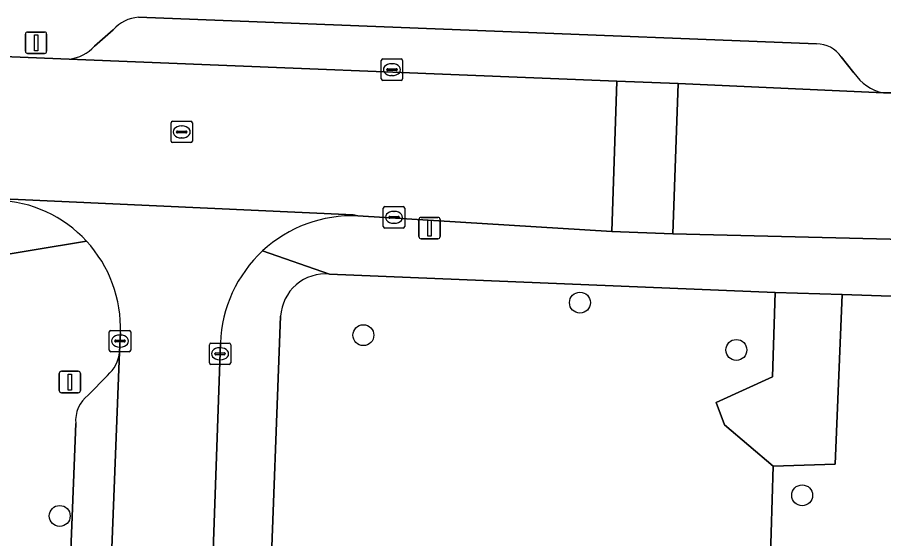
# Model space of a CAD drawing. Extents: x 161354 to 162026, y 386504 to 387460.
# Drawn here: x 161581.08 to 161621.58, y 387027.53 to 387051.91 of the extents above; entities that cross this region are included whole.
import ezdxf

# ---------------------------------------------------------------- set-up
doc = ezdxf.new("R2010")
doc.units = 0
for name, color, linetype in [('IMGEO_Boom', 7, 'Continuous'), ('IMGEO_Groenvoorziening', 7, 'Continuous'), ('IMGEO_Kolk', 7, 'Continuous'), ('IMGEO_Lichtmast', 7, 'Continuous'), ('IMGEO_Parkeervlak_open', 7, 'Continuous'), ('IMGEO_Rijbaan_lokaal_open', 7, 'Continuous'), ('IMGEO_Rioolput', 7, 'Continuous'), ('IMGEO_Voetpad_open', 7, 'Continuous')]:
    doc.layers.add(name, color=color, linetype=linetype)

msp = doc.modelspace()

# ---------------------------------------------------------------- linework, layer by layer
at = {"layer": 'IMGEO_Boom'}
for centre in [(161607.378, 387038.565), (161597.254, 387037.044), (161614.69, 387036.353), (161617.766, 387029.554), (161583.058, 387028.588)]:
    msp.add_circle(centre, 0.489, dxfattribs=at)
at = {"layer": 'IMGEO_Groenvoorziening'}
for points in [[(161616.414, 387030.911), (161614.129, 387032.846), (161613.75, 387033.892), (161616.381, 387035.102), (161616.505, 387039.041), (161595.674, 387039.899)], [(161593.384, 387037.931), (161592.862, 387024.247), (161595.709, 387024.261), (161596.972, 387024.714), (161598.502, 387022.32), (161601.199, 387021.802), (161604.264, 387020.353), (161611.08, 387020.252), (161613.923, 387021.167), (161615.091, 387023.044), (161616.263, 387026.241), (161616.414, 387030.911)]]:
    msp.add_lwpolyline(points, dxfattribs=at)
msp.add_lwpolyline([(161622.376, 387038.848), (161619.64, 387038.939), (161619.31, 387031.014), (161616.414, 387030.911), (161616.263, 387026.241), (161615.091, 387023.044), (161613.923, 387021.167), (161611.08, 387020.252), (161604.264, 387020.353), (161601.199, 387021.802), (161598.502, 387022.32), (161596.85, 387021.3), (161592.752, 387021.38), (161592.613, 387017.724), (161617.166, 387016.808), (161617.094, 387015.347), (161621.592, 387015.198)], close=True, dxfattribs=at)
msp.add_arc((161595.477, 387037.812), 2.096, 84.6047, 176.7461, dxfattribs=at)
at = {"layer": 'IMGEO_Kolk'}
for p, q in [((161598.088, 387049.037), (161598.088, 387049.889)), ((161598.163, 387049.963), (161599.015, 387049.963)), ((161599.089, 387049.889), (161599.089, 387049.037)), ((161598.347, 387049.457), (161598.347, 387049.469)), ((161598.785, 387049.42), (161598.387, 387049.42)), ((161598.39, 387049.506), (161598.788, 387049.506)), ((161598.576, 387049.743), (161598.601, 387049.743)), ((161598.831, 387049.469), (161598.831, 387049.457)), ((161599.015, 387048.963), (161598.163, 387048.963)), ((161598.599, 387049.183), (161598.574, 387049.183)), ((161598.185, 387042.13), (161598.185, 387042.982)), ((161598.26, 387043.056), (161599.112, 387043.056)), ((161599.186, 387042.982), (161599.186, 387042.13)), ((161598.444, 387042.55), (161598.444, 387042.562)), ((161598.882, 387042.513), (161598.484, 387042.513)), ((161598.487, 387042.599), (161598.885, 387042.599)), ((161598.673, 387042.836), (161598.698, 387042.836)), ((161598.928, 387042.562), (161598.928, 387042.55)), ((161599.112, 387042.056), (161598.26, 387042.056)), ((161598.696, 387042.276), (161598.671, 387042.276)), ((161585.375, 387036.344), (161585.375, 387037.196)), ((161585.45, 387037.27), (161586.302, 387037.27)), ((161586.376, 387037.196), (161586.376, 387036.344)), ((161585.677, 387036.813), (161586.075, 387036.813)), ((161585.863, 387037.05), (161585.888, 387037.05)), ((161585.634, 387036.764), (161585.634, 387036.776)), ((161586.072, 387036.727), (161585.674, 387036.727)), ((161585.886, 387036.49), (161585.861, 387036.49)), ((161586.118, 387036.776), (161586.118, 387036.764)), ((161590.052, 387035.748), (161590.052, 387036.6)), ((161590.127, 387036.674), (161590.979, 387036.674)), ((161590.54, 387036.454), (161590.565, 387036.454)), ((161591.053, 387036.6), (161591.053, 387035.748)), ((161586.302, 387036.27), (161585.45, 387036.27)), ((161590.311, 387036.168), (161590.311, 387036.18)), ((161590.749, 387036.131), (161590.351, 387036.131)), ((161590.354, 387036.217), (161590.752, 387036.217)), ((161590.795, 387036.18), (161590.795, 387036.168)), ((161590.979, 387035.674), (161590.127, 387035.674)), ((161590.563, 387035.894), (161590.538, 387035.894))]:
    msp.add_line(p, q, dxfattribs=at)
for points in [[(161598.088, 387049.037), (161598.088, 387049.889)], [(161598.163, 387049.963), (161599.015, 387049.963)], [(161599.089, 387049.889), (161599.089, 387049.037)], [(161599.015, 387048.963), (161598.163, 387048.963)], [(161598.185, 387042.13), (161598.185, 387042.982)], [(161598.26, 387043.056), (161599.112, 387043.056)], [(161599.186, 387042.982), (161599.186, 387042.13)], [(161599.112, 387042.056), (161598.26, 387042.056)], [(161585.375, 387036.344), (161585.375, 387037.196)], [(161585.45, 387037.27), (161586.302, 387037.27)], [(161586.376, 387037.196), (161586.376, 387036.344)], [(161590.052, 387035.748), (161590.052, 387036.6)], [(161590.127, 387036.674), (161590.979, 387036.674)], [(161591.053, 387036.6), (161591.053, 387035.748)], [(161586.302, 387036.27), (161585.45, 387036.27)], [(161590.979, 387035.674), (161590.127, 387035.674)]]:
    msp.add_lwpolyline(points, dxfattribs=at)
for centre, radius, start, end in [((161598.165, 387049.887), 0.0765, 91.552, 178.448), ((161598.165, 387049.887), 0.0765, 91.552, 178.448), ((161599.013, 387049.887), 0.0765, 1.552, 88.448), ((161599.013, 387049.887), 0.0765, 1.552, 88.448), ((161598.387, 387049.466), 0.0403, 85.8775, 175.7526), ((161598.384, 387049.456), 0.0366, 178.938, 274.7102), ((161598.788, 387049.463), 0.043, 264.8664, 352.4533), ((161598.792, 387049.468), 0.0386, 1.7309, 96.639), ((161598.165, 387049.039), 0.0765, 181.552, 268.448), ((161598.165, 387049.039), 0.0765, 181.552, 268.448), ((161599.013, 387049.039), 0.0765, 271.552, 358.448), ((161599.013, 387049.039), 0.0765, 271.552, 358.448), ((161598.262, 387042.98), 0.0765, 91.552, 178.448), ((161598.262, 387042.98), 0.0765, 91.552, 178.448), ((161599.11, 387042.98), 0.0765, 1.552, 88.448), ((161599.11, 387042.98), 0.0765, 1.552, 88.448), ((161598.484, 387042.559), 0.0403, 85.8775, 175.7526), ((161598.481, 387042.549), 0.0366, 178.938, 274.7102), ((161598.885, 387042.556), 0.043, 264.8664, 352.4533), ((161598.889, 387042.561), 0.0386, 1.7309, 96.639), ((161598.262, 387042.132), 0.0765, 181.552, 268.448), ((161598.262, 387042.132), 0.0765, 181.552, 268.448), ((161599.11, 387042.132), 0.0765, 271.552, 358.448), ((161599.11, 387042.132), 0.0765, 271.552, 358.448), ((161585.452, 387037.194), 0.0765, 91.552, 178.448), ((161585.452, 387037.194), 0.0765, 91.552, 178.448), ((161586.3, 387037.194), 0.0765, 1.552, 88.448), ((161586.3, 387037.194), 0.0765, 1.552, 88.448), ((161585.674, 387036.773), 0.0403, 85.8775, 175.7526), ((161586.079, 387036.775), 0.0386, 1.7309, 96.639), ((161585.671, 387036.763), 0.0366, 178.938, 274.7102), ((161586.075, 387036.77), 0.043, 264.8664, 352.4533), ((161590.129, 387036.598), 0.0765, 91.552, 178.448), ((161590.129, 387036.598), 0.0765, 91.552, 178.448), ((161590.977, 387036.598), 0.0765, 1.552, 88.448), ((161590.977, 387036.598), 0.0765, 1.552, 88.448), ((161585.452, 387036.346), 0.0765, 181.552, 268.448), ((161585.452, 387036.346), 0.0765, 181.552, 268.448), ((161586.3, 387036.346), 0.0765, 271.552, 358.448), ((161586.3, 387036.346), 0.0765, 271.552, 358.448), ((161590.351, 387036.177), 0.0403, 85.8775, 175.7526), ((161590.348, 387036.167), 0.0366, 178.938, 274.7102), ((161590.752, 387036.174), 0.043, 264.8664, 352.4533), ((161590.756, 387036.179), 0.0386, 1.7309, 96.639), ((161590.129, 387035.75), 0.0765, 181.552, 268.448), ((161590.129, 387035.75), 0.0765, 181.552, 268.448), ((161590.977, 387035.75), 0.0765, 271.552, 358.448), ((161590.977, 387035.75), 0.0765, 271.552, 358.448)]:
    msp.add_arc(centre, radius, start, end, dxfattribs=at)
for centre, major_axis, ratio, start_param, end_param in [((161598.575, 387049.463), (-0.387, 0.002), 0.722429, 4.712389, 7.853982), ((161598.6, 387049.463), (-0.39, 0.002), 0.717154, 1.570796, 4.712389), ((161598.672, 387042.556), (-0.387, 0.002), 0.722429, 4.712389, 7.853982), ((161598.697, 387042.556), (-0.39, 0.002), 0.717154, 1.570796, 4.712389), ((161585.862, 387036.77), (-0.387, 0.002), 0.722429, 4.712389, 7.853982), ((161585.887, 387036.77), (-0.39, 0.002), 0.717154, 1.570796, 4.712389), ((161590.539, 387036.174), (-0.387, 0.002), 0.722429, 4.712389, 7.853982), ((161590.564, 387036.174), (-0.39, 0.002), 0.717154, 1.570796, 4.712389)]:
    msp.add_ellipse(centre, major_axis=major_axis, ratio=ratio, start_param=start_param, end_param=end_param, dxfattribs=at)
at = {"layer": 'IMGEO_Lichtmast'}
for p, q in [((161581.457, 387050.324), (161581.457, 387051.124)), ((161581.457, 387051.124), (161581.457, 387050.324)), ((161581.557, 387051.224), (161582.347, 387051.224)), ((161582.347, 387051.224), (161581.557, 387051.224)), ((161582.447, 387051.124), (161582.447, 387050.324)), ((161582.447, 387050.324), (161582.447, 387051.124)), ((161582.347, 387050.224), (161581.557, 387050.224)), ((161581.557, 387050.224), (161582.347, 387050.224)), ((161599.85, 387041.656), (161599.85, 387042.456)), ((161599.85, 387042.456), (161599.85, 387041.656)), ((161599.95, 387042.556), (161600.74, 387042.556)), ((161600.74, 387042.556), (161599.95, 387042.556)), ((161600.84, 387042.456), (161600.84, 387041.656)), ((161600.84, 387041.656), (161600.84, 387042.456)), ((161600.74, 387041.556), (161599.95, 387041.556)), ((161599.95, 387041.556), (161600.74, 387041.556)), ((161583.034, 387034.453), (161583.034, 387035.253)), ((161583.034, 387035.253), (161583.034, 387034.453)), ((161583.134, 387035.353), (161583.924, 387035.353)), ((161583.924, 387035.353), (161583.134, 387035.353)), ((161584.024, 387035.253), (161584.024, 387034.453)), ((161584.024, 387034.453), (161584.024, 387035.253)), ((161583.924, 387034.353), (161583.134, 387034.353)), ((161583.134, 387034.353), (161583.924, 387034.353))]:
    msp.add_line(p, q, dxfattribs=at)
for points in [[(161581.877, 387051.099), (161582.027, 387051.099), (161582.027, 387050.349), (161581.877, 387050.349), (161581.877, 387051.099)], [(161600.27, 387042.431), (161600.42, 387042.431), (161600.42, 387041.681), (161600.27, 387041.681), (161600.27, 387042.431)], [(161583.454, 387035.228), (161583.604, 387035.228), (161583.604, 387034.478), (161583.454, 387034.478), (161583.454, 387035.228)]]:
    msp.add_lwpolyline(points, dxfattribs=at)
for centre, start, end in [((161581.557, 387051.124), 90, 180), ((161581.557, 387051.124), 90, 180), ((161582.347, 387051.124), 0, 90), ((161582.347, 387051.124), 360, 90), ((161581.557, 387050.324), 180, 270), ((161581.557, 387050.324), 180, 270), ((161582.347, 387050.324), 270, 0), ((161582.347, 387050.324), 270, 0), ((161599.95, 387042.456), 90, 180), ((161599.95, 387042.456), 90, 180), ((161600.74, 387042.456), 0, 90), ((161600.74, 387042.456), 360, 90), ((161599.95, 387041.656), 180, 270), ((161599.95, 387041.656), 180, 270), ((161600.74, 387041.656), 270, 0), ((161600.74, 387041.656), 270, 0), ((161583.134, 387035.253), 90, 180), ((161583.134, 387035.253), 90, 180), ((161583.924, 387035.253), 0, 90), ((161583.924, 387035.253), 360, 90), ((161583.134, 387034.453), 180, 270), ((161583.134, 387034.453), 180, 270), ((161583.924, 387034.453), 270, 0), ((161583.924, 387034.453), 270, 0)]:
    msp.add_arc(centre, 0.1, start, end, dxfattribs=at)
at = {"layer": 'IMGEO_Parkeervlak_open'}
for points in [[(161618.439, 387050.669), (161586.741, 387051.912)], [(161585.562, 387051.324), (161584.684, 387050.568)], [(161583.504, 387049.957), (161609.097, 387048.933), (161611.966, 387048.82), (161621.562, 387048.373)], [(161620.187, 387049.308), (161619.594, 387050.056)], [(161583.808, 387032.906), (161582.545, 387000.839), (161582.692, 387000), (161583.966, 386997.683), (161584.293, 386996.516), (161584.43, 387000), (161585.857, 387036.247)], [(161585.296, 387035.165), (161584.391, 387034.241)]]:
    msp.add_lwpolyline(points, dxfattribs=at)
for centre, radius, start, end in [((161586.863, 387050.192), 1.724, 94.044, 138.9694), ((161583.3, 387051.795), 1.85, 276.3237, 318.4262), ((161618.449, 387049.293), 1.376, 33.6795, 90.4075), ((161622.034, 387050.546), 2.223, 213.8271, 257.7415), ((161584.108, 387036.467), 1.763, 312.3695, 352.8185), ((161585.288, 387033.054), 1.487, 127.0904, 185.7274)]:
    msp.add_arc(centre, radius, start, end, dxfattribs=at)
at = {"layer": 'IMGEO_Rijbaan_lokaal_open'}
for points in [[(161609.097, 387048.933), (161583.504, 387049.957), (161568.551, 387050.567), (161550.648, 387051.439), (161550.444, 387044.311), (161580.16, 387043.357), (161580.77, 387043.41), (161596.774, 387042.671), (161596.989, 387042.626), (161608.862, 387041.893)], [(161611.966, 387048.82), (161609.097, 387048.933), (161608.862, 387041.893), (161611.721, 387041.78)]]:
    msp.add_lwpolyline(points, close=True, dxfattribs=at)
for points in [[(161645.962, 387047.276), (161644.112, 387047.405), (161624.845, 387048.351), (161624.626, 387048.384), (161621.562, 387048.373), (161611.966, 387048.82), (161611.721, 387041.78), (161626.329, 387041.429), (161633.362, 387041.142), (161639.819, 387040.767), (161641.424, 387040.684)], [(161596.989, 387042.626), (161596.774, 387042.671), (161580.77, 387043.41), (161580.16, 387043.357)], [(161585.892, 387037.149), (161585.857, 387036.247), (161584.43, 387000), (161584.293, 386996.516), (161584.289, 386996.414), (161584.008, 386990.687), (161588.945, 386990.639), (161589.274, 387000), (161590.57, 387036.678)]]:
    msp.add_lwpolyline(points, dxfattribs=at)
for centre, radius, start, end in [((161579.92, 387037.388), 5.974, 42.6987, 87.702), ((161596.737, 387036.459), 6.172, 87.6627, 132.8097), ((161579.92, 387037.384), 5.977, 357.742, 42.7189), ((161596.736, 387036.461), 6.169, 132.8105, 177.9854)]:
    msp.add_arc(centre, radius, start, end, dxfattribs=at)
at = {"layer": 'IMGEO_Rioolput'}
for p, q in [((161588.261, 387046.124), (161588.261, 387046.976)), ((161588.336, 387047.05), (161589.188, 387047.05)), ((161589.262, 387046.976), (161589.262, 387046.124)), ((161588.52, 387046.544), (161588.52, 387046.556)), ((161588.958, 387046.507), (161588.56, 387046.507)), ((161588.563, 387046.593), (161588.961, 387046.593)), ((161588.749, 387046.83), (161588.774, 387046.83)), ((161589.004, 387046.556), (161589.004, 387046.544)), ((161588.772, 387046.27), (161588.747, 387046.27)), ((161589.188, 387046.05), (161588.336, 387046.05))]:
    msp.add_line(p, q, dxfattribs=at)
for points in [[(161588.261, 387046.124), (161588.261, 387046.976)], [(161588.336, 387047.05), (161589.188, 387047.05)], [(161589.262, 387046.976), (161589.262, 387046.124)], [(161589.188, 387046.05), (161588.336, 387046.05)]]:
    msp.add_lwpolyline(points, dxfattribs=at)
for centre, radius, start, end in [((161588.338, 387046.974), 0.0765, 91.552, 178.448), ((161588.338, 387046.974), 0.0765, 91.552, 178.448), ((161589.186, 387046.974), 0.0765, 1.552, 88.448), ((161589.186, 387046.974), 0.0765, 1.552, 88.448), ((161588.56, 387046.553), 0.0403, 85.8775, 175.7526), ((161588.557, 387046.543), 0.0366, 178.938, 274.7102), ((161588.961, 387046.55), 0.043, 264.8664, 352.4533), ((161588.965, 387046.555), 0.0386, 1.7309, 96.639), ((161588.338, 387046.126), 0.0765, 181.552, 268.448), ((161588.338, 387046.126), 0.0765, 181.552, 268.448), ((161589.186, 387046.126), 0.0765, 271.552, 358.448), ((161589.186, 387046.126), 0.0765, 271.552, 358.448)]:
    msp.add_arc(centre, radius, start, end, dxfattribs=at)
for centre, major_axis, ratio, start_param, end_param in [((161588.748, 387046.55), (-0.387, 0.002), 0.722429, 4.712389, 7.853982), ((161588.773, 387046.55), (-0.39, 0.002), 0.717154, 1.570796, 4.712389)]:
    msp.add_ellipse(centre, major_axis=major_axis, ratio=ratio, start_param=start_param, end_param=end_param, dxfattribs=at)
at = {"layer": 'IMGEO_Voetpad_open'}
for points in [[(161586.741, 387051.912), (161618.439, 387050.669)], [(161584.684, 387050.568), (161585.562, 387051.324)], [(161568.551, 387050.567), (161583.504, 387049.957)], [(161619.594, 387050.056), (161620.187, 387049.308)], [(161621.562, 387048.373), (161624.626, 387048.384)], [(161518.364, 387044.086), (161520, 387038.881), (161525.169, 387038.645), (161525.361, 387042.856), (161579.21, 387040.606), (161584.311, 387041.439)], [(161611.721, 387041.78), (161608.862, 387041.893), (161596.989, 387042.626)], [(161641.346, 387039.745), (161641.424, 387040.684), (161639.819, 387040.767), (161633.362, 387041.142), (161633.342, 387040.643), (161626.309, 387040.93), (161626.329, 387041.429), (161611.721, 387041.78)], [(161584.311, 387041.439), (161579.21, 387040.606)], [(161592.543, 387040.987), (161595.674, 387039.899), (161616.505, 387039.041), (161619.64, 387038.939), (161622.376, 387038.848), (161641.138, 387038.069)], [(161595.674, 387039.899), (161592.543, 387040.987)], [(161594.768, 386936.917), (161594.307, 386937.588), (161589.471, 386937.697), (161590.19, 386955.861), (161591.919, 387000), (161592.551, 387016.152), (161592.613, 387017.724), (161592.752, 387021.38), (161592.862, 387024.247), (161593.384, 387037.931)], [(161585.857, 387036.247), (161585.892, 387037.149)], [(161590.57, 387036.678), (161589.274, 387000), (161588.945, 386990.639), (161588.842, 386987.732), (161587.588, 386955.655), (161588.087, 386955.636), (161587.408, 386938.335), (161586.909, 386938.354), (161586.858, 386936.419)], [(161584.391, 387034.241), (161585.296, 387035.165)], [(161584.008, 386990.687), (161584.289, 386996.414), (161584.293, 386996.516), (161583.966, 386997.683), (161582.692, 387000), (161582.545, 387000.839), (161583.808, 387032.906)]]:
    msp.add_lwpolyline(points, dxfattribs=at)
msp.add_lwpolyline([(161619.64, 387038.939), (161616.505, 387039.041), (161616.381, 387035.102), (161613.75, 387033.892), (161614.129, 387032.846), (161616.414, 387030.911), (161619.31, 387031.014)], close=True, dxfattribs=at)
for centre, radius, start, end in [((161586.863, 387050.192), 1.724, 94.044, 138.9694), ((161583.3, 387051.795), 1.85, 276.3237, 318.4262), ((161618.449, 387049.293), 1.376, 33.6795, 90.4075), ((161622.034, 387050.546), 2.223, 213.8271, 257.7415), ((161579.92, 387037.388), 5.974, 42.6987, 87.702), ((161596.737, 387036.459), 6.172, 87.6627, 132.8097), ((161579.92, 387037.384), 5.977, 357.742, 42.7189), ((161596.736, 387036.461), 6.169, 132.8105, 177.9854), ((161595.477, 387037.812), 2.096, 84.6047, 176.7461), ((161584.108, 387036.467), 1.763, 312.3695, 352.8185), ((161585.288, 387033.054), 1.487, 127.0904, 185.7274)]:
    msp.add_arc(centre, radius, start, end, dxfattribs=at)

doc.saveas('drawing.dxf')
